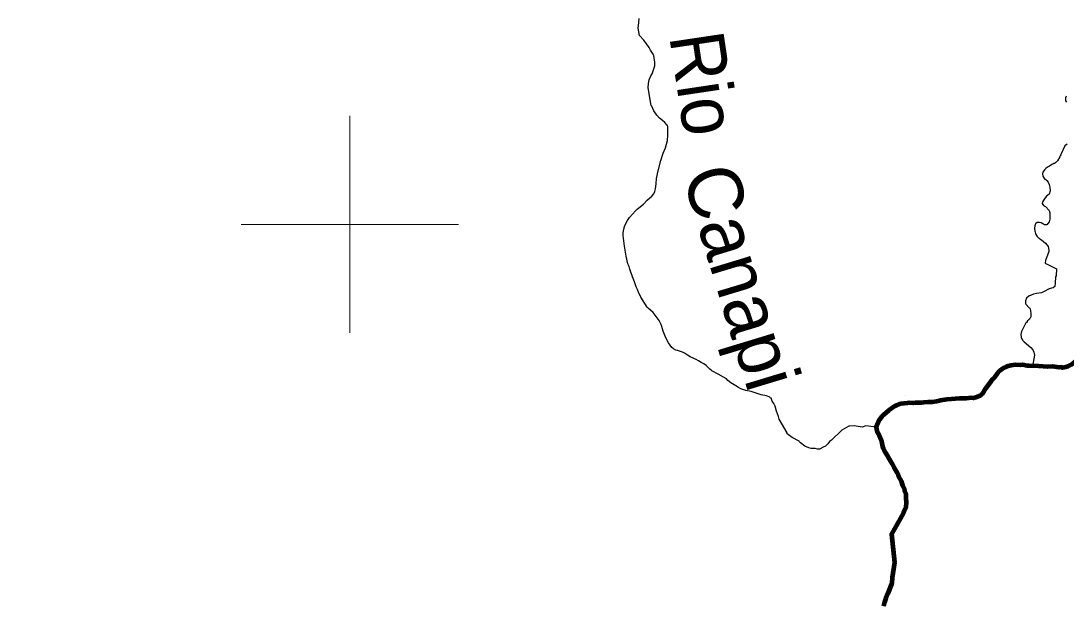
# Model space of a CAD drawing. Extents: x 553962 to 842807, y 8883888 to 9032388.
# Drawn here: x 646969 to 656600, y 8971492 to 8976875 of the extents above; entities that cross this region are included whole.
import ezdxf
from ezdxf.enums import TextEntityAlignment as Align

# ---------------------------------------------------------------- set-up
doc = ezdxf.new("R2010")
doc.units = 0
doc.header["$LTSCALE"] = 20
for name, color, linetype, lineweight in [('2', 7, 'Continuous', 13), ('24', 7, 'Continuous', 25), ('9', 7, 'Continuous', 90)]:
    doc.layers.add(name, color=color, linetype=linetype, lineweight=lineweight)
doc.layers.add('49', color=7, linetype='Continuous')

msp = doc.modelspace()

# ---------------------------------------------------------------- linework, layer by layer
at = {"layer": '2'}
for p, q in [((650000, 8974000), (650000, 8976000)), ((649000, 8975000), (651000, 8975000))]:
    msp.add_line(p, q, dxfattribs=at)
at = {"layer": '24'}
for p, q in [((655116.57, 8973422.73), (655117.02, 8973424.35)), ((654851.27, 8973131.96), (654755.68, 8973142.69))]:
    msp.add_line(p, q, dxfattribs=at)
for points in [[(652799.76, 8975280.41), (652809.84, 8975302.24), (652816.07, 8975328.28), (652822.38, 8975374.58), (652826.87, 8975422.53), (652839.8, 8975493.2), (652864.45, 8975587.45), (652888.2, 8975655.64), (652908.01, 8975704.49), (652925.89, 8975773.42), (652929.43, 8975820.51), (652930.51, 8975902.12), (652922.95, 8975914.43), (652902.08, 8975937.47), (652881.39, 8975957.06), (652852.25, 8975978.93), (652827.87, 8976005.47), (652801.93, 8976045.68), (652783.26, 8976090.1), (652777.46, 8976093.83), (652748.73, 8976257.8), (652752.16, 8976297.76), (652759.55, 8976332.9), (652774.17, 8976369.23), (652784.35, 8976387.15), (652805.51, 8976443.34), (652809.47, 8976460.65), (652811.34, 8976493), (652801.11, 8976555.84), (652798.82, 8976557.96), (652796.46, 8976566.6), (652771.43, 8976603.61), (652757.18, 8976628.1), (652709.41, 8976696.71), (652669.31, 8976741.1), (652663.94, 8976772.96), (652657.85, 8976807.55), (652663.94, 8976859.51), (652664.87, 8976895.84)], [(656600.45, 8976181.91), (656595.83, 8976166.31), (656594.83, 8976146.64), (656595.7, 8976138.42), (656602.37, 8976126.46)], [(656609.4, 8975739.18), (656588.04, 8975723.04), (656553.47, 8975648.46), (656550.58, 8975639.14), (656544.66, 8975630.52), (656542.43, 8975621.52), (656520.19, 8975583.98), (656507.79, 8975571.49), (656503.69, 8975569.68), (656500.54, 8975566.23), (656496.92, 8975565.1), (656495.27, 8975562.07), (656486.77, 8975559.66), (656479.06, 8975553.8), (656468.87, 8975552.5), (656445.8, 8975536.41), (656445.8, 8975536.41)], [(656445.8, 8975536.41), (656428.13, 8975527.12), (656412.7, 8975513.77), (656400.93, 8975501.09), (656386.71, 8975481.06), (656383.88, 8975464.51), (656385.21, 8975443.29), (656398.8, 8975427.06), (656422.68, 8975403.86), (656434, 8975387.35), (656444.5, 8975366.56), (656451.18, 8975343.77), (656452.24, 8975307.7), (656444.43, 8975279.32), (656420.19, 8975258.81), (656406.91, 8975244.28), (656382.04, 8975208.44), (656379.77, 8975191.2), (656391.16, 8975173.79), (656397.04, 8975172), (656400.47, 8975168.87), (656408.76, 8975165.06), (656442.87, 8975127.27), (656450.19, 8975105.13), (656451.04, 8975048.97), (656444.18, 8975024.26), (656423.56, 8974996.64), (656411.62, 8974995.52), (656402.23, 8974996.45), (656392.16, 8975002.63), (656384.19, 8975004.57), (656371.72, 8975013.17), (656353.6, 8975017.77), (656334.59, 8975017.51), (656320.58, 8975007.69), (656317.56, 8975003.54), (656311.82, 8974985.12)], [(654755.68, 8973142.69), (654720.56, 8973132.13), (654647.54, 8973144.91), (654604.89, 8973142.03), (654598.79, 8973140.48), (654534.63, 8973104.94), (654437.35, 8973012.64), (654419.5, 8972998.79), (654403.82, 8972979.15), (654381.62, 8972957.8), (654362.95, 8972946.07), (654335.21, 8972931.37), (654326.4, 8972929.31), (654308.81, 8972928.39), (654287.9, 8972933.5), (654250.17, 8972934.8), (654229.29, 8972940.65), (654192.39, 8972956.21), (654152.46, 8972986.85), (654147.78, 8972992.48), (654142.13, 8972995.34), (654138.98, 8973001.28), (654075.98, 8973035.87), (654041.49, 8973059.97), (654027.27, 8973074.13), (654028.31, 8973079.52), (653955.04, 8973205.99), (653948.84, 8973231.07), (653931.5, 8973279.12), (653917.98, 8973324.49), (653906.29, 8973348.08), (653892.51, 8973371.68), (653880.89, 8973398.6), (653873.38, 8973402.24), (653869.16, 8973406.59), (653838.83, 8973418.68), (653790.93, 8973428.74), (653697.46, 8973459.38), (653649.57, 8973468.41), (653604.04, 8973484.94), (653582.36, 8973495.63), (653556.11, 8973510.94), (653509.45, 8973541.39), (653482.88, 8973561.9), (653470.5, 8973577.61), (653442.57, 8973592.33), (653395.41, 8973620.11), (653335.16, 8973650.94), (653328.85, 8973657.55), (653317.08, 8973665.34), (653282.87, 8973700.36), (653261.18, 8973714.96), (653236.95, 8973727.35), (653213.32, 8973743.26), (653191.4, 8973755.29), (653143.5, 8973777.1), (653134.42, 8973779.35), (653111.93, 8973795.19), (653085.06, 8973811.76), (653065.52, 8973821.44), (653019.25, 8973837.27), (653002.86, 8973840.59), (652981.03, 8973851.64), (652965.94, 8973864.64), (652937.03, 8973909.35), (652911.05, 8973952.98), (652887.53, 8974017.26), (652874.53, 8974060.08), (652864.82, 8974083.67), (652850.16, 8974112.76), (652813.29, 8974163.87), (652794.48, 8974187.76), (652771.04, 8974210.19), (652753.47, 8974223.63), (652741.09, 8974236.18), (652681.13, 8974329.25), (652659.98, 8974375.56), (652650.96, 8974399.87), (652639.35, 8974423.5), (652623.46, 8974469.78), (652603.19, 8974516.93), (652579.33, 8974588.42), (652572.77, 8974611.95), (652562.84, 8974637.27), (652546.16, 8974706.24), (652532.23, 8974799.64), (652526.76, 8974824.89), (652519.16, 8974897.61), (652518.35, 8974918.29), (652521.35, 8974941.02), (652527.43, 8974967.11), (652535.41, 8974988.97), (652557.95, 8975036.08), (652577.18, 8975063.88), (652631.71, 8975125.9), (652648.14, 8975141.16), (652704.53, 8975187.21), (652740.95, 8975221.45), (652762.82, 8975244.23), (652783.3, 8975259.67), (652799.76, 8975280.41)], [(656311.82, 8974985.12), (656309.92, 8974965.42), (656310.93, 8974936.34), (656314.18, 8974931.01), (656318.53, 8974912.03), (656333.19, 8974887.1), (656339.62, 8974883.14), (656344.12, 8974878.53), (656345.89, 8974874.73), (656352.9, 8974872.67), (656357.01, 8974868.15), (656372.63, 8974857.74), (656410.16, 8974827.31), (656435.16, 8974796.28), (656440.2, 8974762.42), (656440.3, 8974749.13), (656410.29, 8974665.95), (656407.61, 8974643.73), (656409.98, 8974639.16), (656419.37, 8974636.03), (656510.99, 8974591.65), (656507.51, 8974524.4), (656501.51, 8974515.03), (656499.19, 8974456.9), (656494.73, 8974426.93), (656479.61, 8974416.5), (656466.44, 8974413.46), (656443.74, 8974405.18), (656396.56, 8974380.66), (656372.98, 8974370.07), (656349.45, 8974365.68), (656325.91, 8974363.35), (656300.66, 8974356.35), (656256.05, 8974337.99), (656235.1, 8974319.39), (656224.46, 8974294.9), (656225.95, 8974270.53), (656228.64, 8974263.74), (656258.33, 8974232.06), (656264.99, 8974227.28), (656269.18, 8974222.22), (656273.37, 8974202.8), (656276.46, 8974180.08), (656276.56, 8974148.39), (656268.46, 8974134.25), (656264.01, 8974130.44), (656262.34, 8974125), (656257.55, 8974123.2), (656253.4, 8974116.76), (656244.11, 8974109.94), (656235.57, 8974096.11), (656229.83, 8974092.02), (656209.85, 8974056.39), (656188.97, 8974012.74), (656183.56, 8973985.62), (656184.58, 8973962.98), (656186.86, 8973950.02), (656191.35, 8973947.84), (656199.15, 8973934.18), (656213.67, 8973918.73), (656274.17, 8973865.57), (656294.12, 8973843.53), (656302.16, 8973822.72), (656307.77, 8973793.56), (656289.8, 8973694.94)]]:
    msp.add_lwpolyline(points, dxfattribs=at)
at = {"layer": '24', "lineweight": 53}
for points in [[(656791.87, 8973840.79), (656791.82, 8973840.75), (656728.63, 8973781.88), (656729.77, 8973775.91), (656716.72, 8973763.36), (656647.05, 8973704.86), (656615.05, 8973689.86), (656598.37, 8973684.2), (656598.37, 8973684.2), (656567.19, 8973679.26), (656556.35, 8973683.15), (656536.3, 8973682.48), (656475.84, 8973689.64), (656432.18, 8973686.7), (656347.31, 8973693.99), (656260.82, 8973695.24), (656240.22, 8973697.34)], [(656240.22, 8973697.34), (656197.36, 8973704.63), (656175.94, 8973703.76), (656133.11, 8973704.66), (656090.26, 8973699.35), (656067.17, 8973694.61), (656047.44, 8973688.62), (656026.78, 8973679.35), (655983.73, 8973648.39), (655968.2, 8973630.49), (655940.27, 8973590.2), (655926.4, 8973572.3), (655907.16, 8973551.55), (655857.37, 8973487.99), (655825.21, 8973434.95), (655819.53, 8973432.38), (655817.14, 8973428.06), (655813.04, 8973426.37), (655807.32, 8973421.15), (655797.64, 8973417.63), (655793.98, 8973412.98), (655766.77, 8973403.89), (655745.36, 8973399.68), (655722.24, 8973400.39), (655702.54, 8973398.37), (655680.28, 8973394.28), (655616.86, 8973396.22), (655501.17, 8973386.58), (655443.35, 8973377.99), (655404.76, 8973367.48), (655366.2, 8973362.13), (655326.85, 8973361.9), (655289.1, 8973358.74), (655269.01, 8973355.71), (655249.73, 8973356.58), (655211.98, 8973355.52), (655191.89, 8973353.49), (655154.14, 8973354.45), (655137.51, 8973353.6), (655077.83, 8973346), (655060.35, 8973342.25), (655039.33, 8973335.43), (655029.88, 8973329.16), (655023.63, 8973328.45), (655016.87, 8973321.84), (654963.51, 8973284.27), (654916.36, 8973246.21), (654900.79, 8973228.26), (654881.56, 8973200.96), (654851.27, 8973131.96), (654852.32, 8973113.82), (654858.74, 8973088.23), (654878.1, 8973056.92), (654895.01, 8973014.32), (654909.15, 8972953.18), (654915.35, 8972934.68), (654923.56, 8972916.15), (654947.27, 8972875.34), (654982.12, 8972819.26), (654996.22, 8972794.06), (655005.31, 8972774.02), (655014.61, 8972757.17), (655044.36, 8972710.49), (655053.7, 8972692.01), (655056.53, 8972676.49), (655080.11, 8972632.58), (655093.15, 8972594.08), (655109.78, 8972556.29), (655111.93, 8972543.95), (655121.83, 8972516.92), (655124.02, 8972498.47), (655124.22, 8972478.4), (655127.29, 8972439.83), (655123.7, 8972391.05), (655118.18, 8972380.38), (655102.93, 8972341.92), (654992.22, 8972144.07), (655019.76, 8971884.21), (654998.58, 8971745.35), (654994.99, 8971695.33), (654989.72, 8971685.4), (654957.66, 8971597.41), (654937.57, 8971556.48), (654925.23, 8971519.46), (654918.58, 8971480.96)]]:
    msp.add_lwpolyline(points, dxfattribs=at)
at = {"layer": '9'}
for points in [[(656791.87, 8973840.79), (656791.82, 8973840.75), (656728.63, 8973781.88), (656729.77, 8973775.91), (656716.72, 8973763.36), (656647.05, 8973704.86), (656615.05, 8973689.86), (656598.37, 8973684.2), (656598.37, 8973684.2), (656567.19, 8973679.26), (656556.35, 8973683.15), (656536.3, 8973682.48), (656475.84, 8973689.64), (656432.18, 8973686.7), (656347.31, 8973693.99), (656260.82, 8973695.24), (656240.22, 8973697.34)], [(656240.22, 8973697.34), (656197.36, 8973704.63), (656175.94, 8973703.76), (656133.11, 8973704.66), (656090.26, 8973699.35), (656067.17, 8973694.61), (656047.44, 8973688.62), (656026.78, 8973679.35), (655983.73, 8973648.39), (655968.2, 8973630.49), (655940.27, 8973590.2), (655926.4, 8973572.3), (655907.16, 8973551.55), (655857.37, 8973487.99), (655825.21, 8973434.95), (655819.53, 8973432.38), (655817.14, 8973428.06), (655813.04, 8973426.37), (655807.32, 8973421.15), (655797.64, 8973417.63), (655793.98, 8973412.98), (655766.77, 8973403.89), (655745.36, 8973399.68), (655722.24, 8973400.39), (655702.54, 8973398.37), (655680.28, 8973394.28), (655616.86, 8973396.22), (655501.17, 8973386.58), (655443.35, 8973377.99), (655404.76, 8973367.48), (655366.2, 8973362.13), (655326.85, 8973361.9), (655289.1, 8973358.74), (655269.01, 8973355.71), (655249.73, 8973356.58), (655211.98, 8973355.52), (655191.89, 8973353.49), (655154.14, 8973354.45), (655137.51, 8973353.6), (655077.83, 8973346), (655060.35, 8973342.25), (655039.33, 8973335.43), (655029.88, 8973329.16), (655023.63, 8973328.45), (655016.87, 8973321.84), (654963.51, 8973284.27), (654916.36, 8973246.21), (654900.79, 8973228.26), (654881.56, 8973200.96), (654851.27, 8973131.96), (654852.32, 8973113.82), (654858.74, 8973088.23), (654878.1, 8973056.92), (654895.01, 8973014.32), (654909.15, 8972953.18), (654915.35, 8972934.68), (654923.56, 8972916.15), (654947.27, 8972875.34), (654982.12, 8972819.26), (654996.22, 8972794.06), (655005.31, 8972774.02), (655014.61, 8972757.17), (655044.36, 8972710.49), (655053.7, 8972692.01), (655056.53, 8972676.49), (655080.11, 8972632.58), (655093.15, 8972594.08), (655109.78, 8972556.29), (655111.93, 8972543.95), (655121.83, 8972516.92), (655124.02, 8972498.47), (655124.22, 8972478.4), (655127.29, 8972439.83), (655123.7, 8972391.05), (655118.18, 8972380.38), (655102.93, 8972341.92), (654992.22, 8972144.07), (655019.76, 8971884.21), (654998.58, 8971745.35), (654994.99, 8971695.33), (654989.72, 8971685.4), (654957.66, 8971597.41), (654937.57, 8971556.48), (654925.23, 8971519.46), (654918.58, 8971480.96)]]:
    msp.add_lwpolyline(points, dxfattribs=at)
msp.add_spline([(637260.63, 8972975.84), (641524.45, 8971056.24), (652526.05, 8965412.73), (653164.33, 8965062.83), (670790.48, 8953770.1), (686194.04, 8943929.95), (696283.29, 8937647.07)], degree=3, dxfattribs=at)

# ---------------------------------------------------------------- texts
at = {"layer": '49', "width": 0.95}
msp.add_text('Rio', height=500, rotation=278.527, dxfattribs=at).set_placement((653013.04, 8976261.9), align=Align.CENTER)
at = {"layer": '49'}
msp.add_text('Canapi', height=500, rotation=286.879, dxfattribs=at).set_placement((653367.95, 8974444.72), align=Align.CENTER)

doc.saveas('drawing.dxf')
